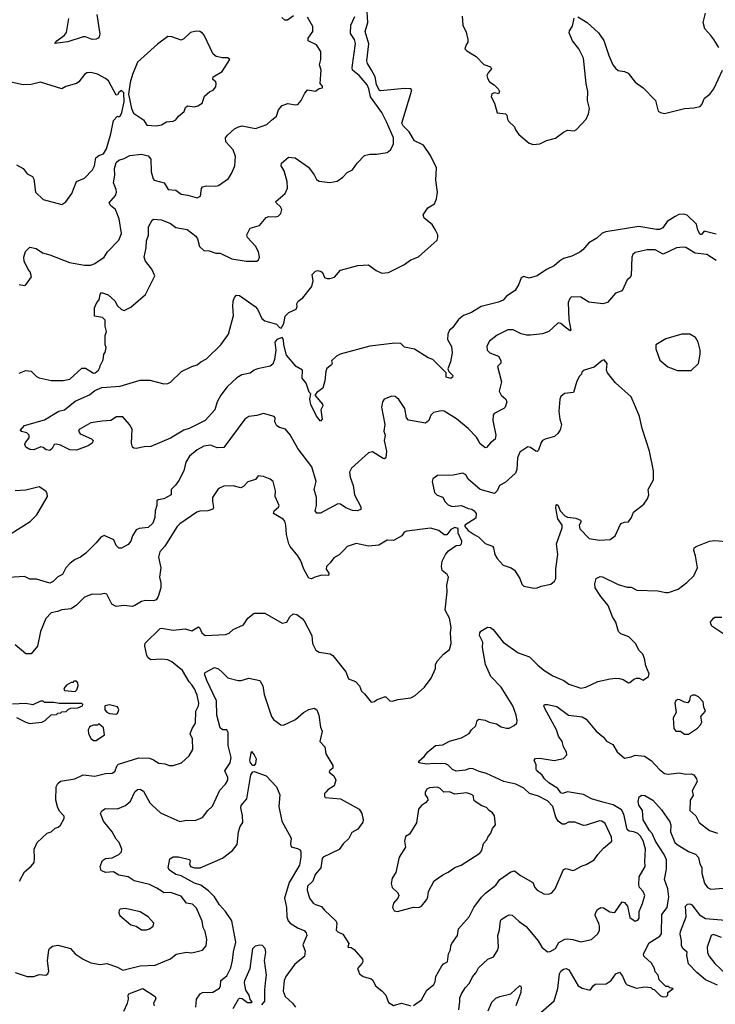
# Model space of a CAD drawing. Extents: x 1690054 to 1842981, y 782881 to 914114.
# Tile 365 of 656: x 1762528 to 1767768, y 854316 to 861735. Entities that reach past the tile are written whole.
import ezdxf

# ---------------------------------------------------------------- set-up
doc = ezdxf.new("R2010")
doc.units = 0

msp = doc.modelspace()

# ---------------------------------------------------------------- linework, layer by layer
at = {"layer": '0CON10XD'}
for points in [[(1767775, 860119.5), (1767713.3, 860135), (1767685, 860142.5), (1767665, 860117.5), (1767655, 860117.5), (1767635, 860150), (1767626.7, 860195), (1767555, 860261.1), (1767525, 860270.8), (1767493.5, 860266.5), (1767465, 860252.8), (1767406.4, 860213.6), (1767373.1, 860166.9), (1767346.2, 860155), (1767323.8, 860153.8), (1767192.1, 860177.9), (1766943.4, 860136.6), (1766915, 860126.2), (1766875, 860089.4), (1766815, 860054.6), (1766770.3, 859999.7), (1766747.1, 859982.9), (1766687.3, 859952.7), (1766625.5, 859935), (1766595, 859916.7), (1766555, 859880.4), (1766495, 859852.7), (1766425, 859804.5), (1766365, 859787.1), (1766325, 859800.8), (1766305, 859790), (1766287.7, 859742.3), (1766261.2, 859695), (1766195, 859651.5), (1766169, 859621), (1766135, 859605.9), (1766005, 859573.6), (1765930.6, 859529.4), (1765871.5, 859505), (1765834.4, 859475), (1765787.9, 859412.1), (1765766.7, 859395), (1765753.3, 859365), (1765750, 859325), (1765781.3, 859271.3), (1765785.6, 859225), (1765772.7, 859157.3), (1765752.5, 859105), (1765760, 859085), (1765790, 859055), (1765788.3, 859041.7), (1765775, 859032.5), (1765741.7, 859041.7), (1765740, 859075), (1765640, 859175), (1765605, 859186.2), (1765503.1, 859253.1), (1765427.5, 859267.5), (1765400, 859295), (1765355, 859297.1), (1765165.5, 859275.5), (1764942.5, 859215), (1764915, 859200), (1764877.5, 859165), (1764882.5, 859145), (1764877.5, 859135), (1764842.5, 859107.5), (1764834.4, 859085.6), (1764825.5, 859014.5), (1764810.6, 858959.4), (1764766.2, 858925), (1764750, 858905), (1764808.3, 858838.3), (1764812.5, 858825), (1764797.5, 858795), (1764806.7, 858725), (1764795, 858710), (1764765, 858746.7), (1764720, 858835), (1764713.3, 858875), (1764720, 858915), (1764708.3, 858928.3), (1764686, 858995), (1764656.2, 859035), (1764657.5, 859095), (1764611.1, 859121.1), (1764537.5, 859207.5), (1764517.5, 859285), (1764516.1, 859323.9), (1764505, 859340), (1764465, 859324), (1764450, 859305), (1764458.6, 859245), (1764446.2, 859173.8), (1764435, 859139.2), (1764415.4, 859124.6), (1764318.8, 859105), (1764294.7, 859095.3), (1764265, 859071.1), (1764201.2, 859058.8), (1764162.5, 859037.5), (1764092.1, 858967.9), (1764043.8, 858906.2), (1764014.7, 858855), (1763996.9, 858795), (1763925, 858715.9), (1763805, 858653.4), (1763765, 858640.8), (1763665, 858581.6), (1763515, 858519.2), (1763465, 858517.1), (1763404.3, 858504.3), (1763386.7, 858506.7), (1763376.9, 858515), (1763369.2, 858545), (1763375, 858650), (1763354.3, 858685), (1763305, 858741.4), (1763256.8, 858743.2), (1763215, 858714.3), (1763150.3, 858709.7), (1763065, 858696.7), (1762975, 858646.7), (1762970, 858635), (1762982.5, 858615), (1763067.7, 858577.7), (1763082.5, 858565), (1763073.3, 858545), (1763045, 858523.8), (1762955, 858490.8), (1762905, 858494.2), (1762835, 858530), (1762805, 858537.5), (1762787, 858533), (1762773.8, 858505), (1762755, 858490), (1762726.7, 858495), (1762705, 858512), (1762686.7, 858516.7), (1762635, 858494), (1762605, 858496.8), (1762575.3, 858515), (1762566.5, 858535), (1762570.8, 858549.2), (1762600, 858585), (1762598.8, 858605), (1762582.9, 858622.9), (1762541.7, 858631.7), (1762530.7, 858640.7), (1762565, 858677.5), (1762715, 858719.2), (1762823.3, 858785), (1762865, 858796), (1762945, 858860.6), (1763055, 858909.2), (1763095, 858941.4), (1763146.8, 858963.2), (1763285, 858972.5), (1763435, 859018.1), (1763509.5, 859019.5), (1763615, 858992), (1763645, 858994), (1763665, 859003.8), (1763746.4, 859083.6), (1763825, 859121.9), (1763865, 859133.6), (1763893.3, 859156.7), (1763935, 859178.8), (1764042.9, 859285), (1764100.4, 859365), (1764139.6, 859505), (1764133.6, 859573.6), (1764136.8, 859613.2), (1764145, 859640.8), (1764160.5, 859659.5), (1764185, 859655.6), (1764301.2, 859575), (1764318.8, 859555), (1764352.3, 859482.3), (1764375, 859466.7), (1764461.7, 859441.7), (1764485, 859416.7), (1764498.3, 859411.7), (1764517.8, 859445), (1764528.4, 859501.6), (1764555, 859528.6), (1764610, 859555), (1764618.8, 859575), (1764616.7, 859595), (1764626.7, 859615), (1764659.7, 859640.3), (1764727.5, 859725), (1764737.7, 859767.7), (1764731.2, 859815), (1764755, 859841.2), (1764775, 859846.2), (1764798.3, 859838.3), (1764809.2, 859829.2), (1764825, 859793.3), (1764845, 859783.8), (1764865, 859783.8), (1764900, 859795), (1764945, 859846.7), (1765075, 859883.3), (1765155, 859886.7), (1765213.8, 859845), (1765254.7, 859824.7), (1765305, 859830.9), (1765421.2, 859888.8), (1765475, 859926.5), (1765532.6, 859947.4), (1765672.5, 860075), (1765678.9, 860095), (1765676.7, 860115), (1765658.2, 860155), (1765635, 860191.4), (1765575, 860240), (1765566.7, 860265), (1765602.3, 860317.7), (1765651.7, 860348.3), (1765668.1, 860385), (1765674.6, 860435), (1765663.6, 860526.4), (1765668.8, 860618.8), (1765622.2, 860712.2), (1765568.7, 860788.7), (1765501.1, 860821.1), (1765461.1, 860891.1), (1765416.9, 860935), (1765406, 860955), (1765482.5, 861205), (1765473.3, 861213.3), (1765427.2, 861217.2), (1765245, 861198.5), (1765234.8, 861204.8), (1765215, 861247.3), (1765205.5, 861305), (1765175, 861359.1), (1765148.5, 861405), (1765144.1, 861424.1), (1765157.1, 861552.9), (1765131.6, 861645), (1765149.8, 861715), (1765146.5, 861795)], [(1763109.6, 861775), (1763130.9, 861625), (1763126.9, 861605), (1763118, 861595), (1763105, 861588.1), (1763075, 861586.2), (1763025, 861605.5), (1763005, 861606.2), (1762891.9, 861568.1), (1762792.5, 861555), (1762807.5, 861575), (1762865, 861618.8), (1762880.9, 861639.1), (1762897, 861743)], [(1767793.2, 861525), (1767756.9, 861586.9), (1767733.2, 861615), (1767689.2, 861665), (1767675.8, 861715), (1767693.3, 861785)], [(1762525, 859740), (1762565, 859732.5), (1762575, 859737.5), (1762617, 859797), (1762606.2, 859835), (1762592.1, 859852.1), (1762562.2, 859915), (1762559.6, 859945), (1762572.5, 859987.5), (1762605, 860021.2), (1762650.9, 860010.9), (1762699.5, 859979.5), (1762754.2, 859964.2), (1762903.3, 859905), (1763015, 859884.2), (1763065, 859884.2), (1763095, 859898), (1763163.2, 859946.8), (1763190, 859985), (1763275, 860072.5), (1763294.2, 860125), (1763276.5, 860235), (1763250.6, 860305), (1763211.2, 860335), (1763203.1, 860355), (1763248.8, 860411.2), (1763258.1, 860435), (1763256, 860455), (1763233.5, 860505), (1763244.7, 860564.7), (1763242.4, 860615), (1763255, 860658), (1763275, 860677.1), (1763315, 860690), (1763357.1, 860712.9), (1763445, 860720.6), (1763495, 860710), (1763516.7, 860685), (1763518.7, 860588.7), (1763532.2, 860535), (1763540, 860525), (1763617.5, 860505), (1763646.1, 860456.1), (1763705, 860450), (1763745, 860420), (1763795, 860413.8), (1763865, 860393.8), (1763890, 860405), (1763897, 860463), (1763903.9, 860476.1), (1763935, 860484.2), (1764005, 860481.5), (1764025, 860486.7), (1764102, 860538), (1764124.5, 860575.5), (1764148.6, 860635), (1764154.4, 860705), (1764136.9, 860755), (1764080, 860815), (1764078.1, 860845), (1764092.9, 860865), (1764145, 860912), (1764175, 860927.5), (1764205, 860935.6), (1764305, 860916), (1764390, 860945), (1764425, 860976.9), (1764462.2, 861007.8), (1764476.9, 861055), (1764505, 861088.6), (1764546.8, 861103.2), (1764605, 861092.5), (1764622.5, 861095), (1764648.8, 861125), (1764675, 861182.5), (1764695, 861207.5), (1764755, 861197.5), (1764783, 861217), (1764808.3, 861221.7), (1764810, 861235), (1764792.5, 861255), (1764800, 861355), (1764786.2, 861395), (1764795.8, 861435), (1764797.5, 861495), (1764765, 861546), (1764700, 861575), (1764700, 861595), (1764735.8, 861645), (1764736, 861685), (1764695.8, 861755)], [(1763883, 860027), (1763915, 859996.9), (1763955, 859992.9), (1764005, 859975.7), (1764037.5, 859975), (1764125, 859932.9), (1764235, 859914.7), (1764315, 859916.5), (1764326.7, 859925), (1764335.3, 859944.7), (1764327.9, 859985), (1764305, 860029.2), (1764242.9, 860095), (1764240, 860115), (1764265, 860163.8), (1764335, 860184.3), (1764385, 860244), (1764405, 860251.2), (1764455, 860248.8), (1764475, 860253.8), (1764495.6, 860275), (1764502.5, 860305), (1764492.5, 860325), (1764458.8, 860355), (1764456.2, 860365), (1764526.9, 860425), (1764545.6, 860465), (1764543.3, 860515), (1764520, 860595), (1764498, 860635), (1764501.2, 860655), (1764551.7, 860698.3), (1764603.2, 860693.2), (1764702.8, 860622.8), (1764747, 860567), (1764765, 860530), (1764785, 860518.5), (1764865, 860508.2), (1764920.6, 860519.4), (1764962.2, 860547.8), (1764995, 860582.9), (1765036.1, 860603.9), (1765070, 860655), (1765125, 860711.2), (1765165, 860722.5), (1765215, 860720.6), (1765295.5, 860734.5), (1765321.2, 860755), (1765344.1, 860795.9), (1765342.9, 860845), (1765291.9, 860965), (1765255, 861036.2), (1765171.6, 861155), (1765158, 861215), (1765144.8, 861244.8), (1765085.2, 861315.2), (1765034.6, 861355), (1765031.3, 861375), (1765058.7, 861555), (1765049.6, 861585), (1765019.7, 861630.3), (1765023.1, 861695), (1765051.3, 861758.7)], [(1764590.8, 861765), (1764545, 861731.5), (1764525, 861731.1), (1764501.4, 861751.4)], [(1765862, 861762), (1765865.7, 861695), (1765890.3, 861640.3), (1765903.8, 861585), (1765903.3, 861565), (1765890, 861545), (1765882, 861515), (1765895, 861501.2), (1765967.4, 861457.4), (1766025, 861397.5), (1766075, 861380), (1766082.5, 861365), (1766055.7, 861334.3), (1766048, 861315), (1766050.8, 861295), (1766068.1, 861268.1), (1766103.3, 861245), (1766133.3, 861215), (1766143.3, 861195), (1766135, 861177.5), (1766105, 861183.3), (1766085, 861176.7), (1766080, 861155), (1766104.2, 861105), (1766125, 861033.3), (1766186.7, 861025), (1766196.7, 861015), (1766203.3, 860985), (1766210.7, 860970.7), (1766255, 860927.5), (1766263.3, 860905), (1766289.1, 860869.1), (1766364.6, 860804.6), (1766395, 860795.5), (1766445, 860799.6), (1766495, 860824.3), (1766565, 860842.2), (1766625, 860887.5), (1766655, 860901.5), (1766705, 860898.1), (1766722.7, 860907.3), (1766794.5, 860985), (1766813.1, 861025), (1766819.5, 861065), (1766805.3, 861125), (1766807.9, 861195), (1766795.3, 861255.3), (1766775, 861446), (1766740.3, 861515), (1766691.5, 861575), (1766668.1, 861635), (1766668.3, 861651.7), (1766693, 861687), (1766705, 861747.5)], [(1766733, 861757), (1766803, 861713), (1766887.8, 861635), (1766929.1, 861579.1), (1766964.7, 861465), (1766996.8, 861395), (1767015, 861369.1), (1767035, 861352.7), (1767085, 861345.4), (1767111.7, 861331.7), (1767163.3, 861265), (1767225, 861222), (1767317, 861127), (1767338.6, 861045), (1767353.8, 861035), (1767385, 861027.8), (1767535, 861067.1), (1767605, 861070.6), (1767655, 861081.9), (1767666.9, 861095), (1767687.1, 861145), (1767727.8, 861175), (1767756.5, 861215), (1767820.9, 861355)], [(1763555, 860936.2), (1763595, 860943.8), (1763635, 860966.2), (1763685, 860970), (1763705, 860980), (1763725, 861007.5), (1763765.8, 861044.2), (1763777.7, 861072.3), (1763792.5, 861085), (1763845, 861077.5), (1763870, 861085), (1763902.5, 861105), (1763920.7, 861159.3), (1763960, 861195), (1763986.4, 861203.6), (1764005, 861230), (1764008.8, 861255), (1764005.8, 861265.8), (1763983.3, 861285), (1763986.2, 861305), (1764054.3, 861345), (1764110, 861435), (1764095, 861446.7), (1764055, 861446.7), (1764008.3, 861458.3), (1763984.3, 861474.3), (1763917.4, 861617.4), (1763905, 861633.8), (1763885, 861646), (1763857.5, 861647.5), (1763815, 861637.5), (1763765, 861590), (1763745, 861582), (1763675, 861605.8), (1763645, 861608), (1763565, 861550), (1763416.2, 861415), (1763377.9, 861322.1), (1763361.1, 861261.1), (1763348.1, 861175), (1763369.4, 861065), (1763385, 861030), (1763459.7, 860979.7), (1763485, 860940), (1763555, 860936.2)], [(1762505, 860642), (1762554.1, 860614.1), (1762584.7, 860574.7), (1762623.3, 860553.3), (1762633.5, 860533.5), (1762646, 860436), (1762705, 860379.4), (1762846.4, 860343.6), (1762875, 860362.5), (1762920, 860425), (1762955, 860516.2), (1763015, 860542), (1763076.2, 860603.8), (1763091.8, 860635), (1763102.7, 860695), (1763125, 860711.4), (1763160, 860725), (1763180.9, 860760.9), (1763215.2, 860874.8), (1763233.5, 860975), (1763265, 861007.5), (1763275, 861003.3), (1763285, 861007.5), (1763298, 861035), (1763316, 861115), (1763313.3, 861185), (1763295, 861202.5), (1763275, 861187.5), (1763265, 861170), (1763255, 861167.5), (1763196, 861275), (1763175, 861292.5), (1763115, 861324), (1763065, 861336.2), (1763035, 861333.8), (1763015, 861323.3), (1762972.7, 861267.3), (1762955, 861253.8), (1762875, 861231.2), (1762845, 861214), (1762685, 861263.1), (1762615, 861245.6), (1762555, 861243.1), (1762415, 861274.3)], [(1762525, 859072.5), (1762575, 859091.2), (1762615, 859086.7), (1762655, 859047.5), (1762675, 859036.7), (1762765, 859017.5), (1762855, 859017.5), (1762905, 859027.5), (1762995, 859110), (1763025, 859110), (1763063, 859083), (1763085, 859072.5), (1763096.4, 859073.6), (1763122.5, 859095), (1763132.5, 859115), (1763133, 859127), (1763157, 859173), (1763162.5, 859215), (1763171.7, 859228.3), (1763180, 859265), (1763172.5, 859285), (1763172.5, 859355), (1763182.5, 859385), (1763172.5, 859425), (1763171.7, 859471.7), (1763151.7, 859491.7), (1763091.7, 859501.7), (1763092.5, 859565), (1763110, 859605), (1763127, 859623), (1763134.2, 859665), (1763145, 859680), (1763195, 859661.5), (1763245, 859615.6), (1763265, 859578.6), (1763295, 859551.2), (1763313.8, 859543.8), (1763365, 859570), (1763475.8, 859664.2), (1763547.1, 859805), (1763524.2, 859854.2), (1763476.2, 859915), (1763466.1, 859946.1), (1763480.6, 860015), (1763482.4, 860067.6), (1763497.5, 860112.5), (1763498.1, 860175), (1763525, 860223.8), (1763535, 860231.2), (1763595, 860226.2), (1763665, 860200), (1763705, 860169.4), (1763788.8, 860155), (1763855, 860104.2), (1763866.2, 860085), (1763883, 860027)], [(1767775, 859920.6), (1767704, 859965), (1767615, 859975.2), (1767545, 860017.3), (1767525, 860021.8), (1767475, 860016.6), (1767375, 859967.7), (1767315, 859999.7), (1767255, 860001.5), (1767165, 859980.2), (1767147.1, 859965), (1767139.6, 859945), (1767135, 859806.7), (1767125, 859790), (1767104, 859775), (1767066.9, 859693.1), (1767016, 859674), (1766956, 859605), (1766920, 859595), (1766815, 859606.9), (1766755, 859643.8), (1766683.9, 859646.1), (1766672.5, 859635), (1766660, 859605), (1766665.7, 859475), (1766680, 859395), (1766675, 859390), (1766637.5, 859417.5), (1766605, 859445.8), (1766585, 859450.6), (1766514.3, 859385.7), (1766465, 859369.1), (1766375, 859357.1), (1766345, 859357.5), (1766305, 859368), (1766245, 859398.2), (1766205, 859398.5), (1766125, 859356.9), (1766067, 859313), (1766046, 859275), (1766050, 859245), (1766068.8, 859225), (1766135, 859198.8), (1766153.3, 859166.7), (1766152.5, 859147.5), (1766127, 859123), (1766157.1, 859005), (1766139.4, 858935), (1766153.6, 858905), (1766189.5, 858875), (1766197.9, 858855), (1766185, 858816.2), (1766175.4, 858804.6), (1766103, 858767), (1766093.5, 858755), (1766092.9, 858715), (1766114.3, 858605), (1766109.4, 858575), (1766073.9, 858546.1), (1766045, 858510.8), (1766035, 858509.2), (1765995, 858541.5), (1765983.4, 858563.4), (1765968.5, 858588.5), (1765906.2, 858655), (1765818.3, 858728.3), (1765725, 858784.4), (1765703.2, 858786.8), (1765644, 858775), (1765625.8, 858755), (1765610.8, 858715), (1765585, 858694.2), (1765457.3, 858717.3), (1765441.2, 858735), (1765430, 858805), (1765385, 858872.5), (1765357.5, 858895), (1765332.1, 858897.9), (1765273.8, 858875), (1765260.8, 858855), (1765252.5, 858815), (1765278.8, 858685), (1765272, 858635), (1765280, 858605), (1765273.6, 858565), (1765290, 858485), (1765285.7, 858434.3), (1765275, 858426.2), (1765265, 858428), (1765185, 858478.8), (1765155, 858472), (1765027.1, 858355), (1765013.5, 858325), (1765018.6, 858288.6), (1765040.5, 858225), (1765048.9, 858155), (1765098, 858065), (1765096.7, 858045), (1765070, 858035), (1765035, 858036.7), (1764985, 858056.9), (1764945.3, 858085.3), (1764925, 858087.3), (1764795, 858016), (1764767.3, 858017.3), (1764752.9, 858035), (1764764.4, 858075), (1764763.6, 858135), (1764745.5, 858195), (1764761.5, 858255), (1764729.6, 858365), (1764622.9, 858502.9), (1764565, 858608.1), (1764530.7, 858650.7), (1764485, 858662.9), (1764463.8, 858675), (1764450, 858705), (1764453.3, 858735), (1764446, 858746), (1764365, 858768), (1764315, 858752), (1764254.5, 858745.5), (1764223.8, 858725), (1764065, 858512.5), (1764015, 858508.9), (1763965, 858528.6), (1763915, 858521.9), (1763864.3, 858495), (1763808, 858445), (1763779.3, 858400.7), (1763764.3, 858335), (1763726.9, 858263.1), (1763702.4, 858227.6), (1763668.8, 858195), (1763670, 858155), (1763615, 858123.8), (1763572.3, 858117.7), (1763560.9, 858109.1), (1763561.5, 858075), (1763547.7, 858035), (1763546.2, 857985), (1763529.8, 857940.2), (1763495, 857908.6), (1763428.3, 857901.7), (1763405, 857890), (1763378.5, 857845), (1763364.2, 857805), (1763345, 857781.2), (1763295, 857753.3), (1763275, 857752.5), (1763255, 857772.5), (1763236.4, 857816.4), (1763165, 857849.2), (1763138, 857835), (1763105, 857793.8), (1763026, 857715), (1762986, 857684), (1762945, 857666.5), (1762909.1, 857640.9), (1762874.6, 857605.4), (1762851.2, 857555), (1762814.3, 857535.7), (1762779.3, 857500.7), (1762755, 857488.1), (1762655, 857518.1), (1762605, 857520), (1762565, 857538.2), (1762445, 857530.7)], [(1767585, 859091.2), (1767640, 859145), (1767652.9, 859215), (1767652.9, 859245), (1767639.2, 859305), (1767619.5, 859339.5), (1767575, 859364.2), (1767515, 859364.2), (1767395, 859330), (1767320, 859285), (1767320, 859255), (1767350.3, 859170.3), (1767409.4, 859119.4), (1767482, 859092), (1767585, 859091.2)], [(1766401.7, 857451.7), (1766425, 857453.3), (1766455, 857466.2), (1766528.3, 857481.7), (1766556.7, 857505), (1766566.2, 857525), (1766567.3, 857597.3), (1766582.8, 857705), (1766570.5, 857785), (1766613.3, 857905), (1766613.3, 857925), (1766581.2, 857975), (1766566, 858055), (1766570, 858080), (1766575, 858082.5), (1766585, 858073.3), (1766598.8, 858035), (1766635, 857996), (1766655, 857987.5), (1766718.3, 857978.3), (1766752.5, 857965), (1766757.5, 857955), (1766742.5, 857925), (1766748.3, 857898.3), (1766817.5, 857825), (1766896.1, 857813.9), (1766975, 857817.5), (1767012.5, 857845), (1767055, 857937.5), (1767085, 857950), (1767115, 857952.5), (1767137.5, 857985), (1767152.5, 858025), (1767230, 858085), (1767256.2, 858125), (1767266.7, 858155), (1767263.3, 858195), (1767301.2, 858268.8), (1767302.2, 858335), (1767272.9, 858485), (1767218.1, 858655), (1767196.5, 858745), (1767167.7, 858817.7), (1767132.8, 858892.8), (1767015, 858999.2), (1766956.7, 859075), (1766947.5, 859095), (1766952.5, 859145), (1766931.7, 859171.7), (1766915, 859167.5), (1766855, 859116.7), (1766780, 859095), (1766761.7, 859078.3), (1766760, 859065), (1766745, 859050), (1766725, 859010), (1766700, 858925), (1766630.7, 858919.3), (1766603.9, 858896.1), (1766596.2, 858875), (1766588.8, 858785), (1766596.2, 858725), (1766608.8, 858685), (1766600, 858645), (1766582.7, 858617.3), (1766556.7, 858595), (1766486.5, 858573.5), (1766466.4, 858563.6), (1766455, 858550), (1766435, 858492.5), (1766425, 858482.5), (1766415, 858483.3), (1766375, 858512), (1766355, 858516.2), (1766296.2, 858475), (1766277, 858433), (1766272.5, 858345), (1766261.7, 858318.3), (1766185, 858248.9), (1766143.1, 858225), (1766125, 858183.8), (1766105, 858163.8), (1765996.7, 858195), (1765905, 858273.3), (1765888.8, 858305), (1765865, 858317.1), (1765792.3, 858302.3), (1765675, 858301.2), (1765640.8, 858275), (1765635.7, 858255), (1765653, 858173), (1765671.7, 858151.7), (1765715, 858136.7), (1765731.2, 858105), (1765755, 858080), (1765785, 858066.7), (1765855, 858073.3), (1765905, 858052.5), (1765935, 858047.5), (1765952.5, 858035), (1765966.7, 858015), (1765965, 857980), (1765880, 857925), (1765880, 857915), (1765907, 857887), (1765952.5, 857855), (1765986.2, 857835), (1766035, 857788.8), (1766088.3, 857768.3), (1766096.4, 857756.4), (1766108.2, 857705), (1766125, 857675.7), (1766168.8, 857625), (1766230, 857605), (1766255, 857588), (1766296, 857525), (1766311.7, 857481.7), (1766325, 857466.7), (1766401.7, 857451.7)], [(1762527.3, 855242.7), (1762563.3, 855315), (1762614.2, 855355.8), (1762636.2, 855385), (1762640.8, 855415), (1762637.5, 855485), (1762660, 855535), (1762734.2, 855605.8), (1762764, 855616), (1762795, 855643.3), (1762818.3, 855651.7), (1762834.4, 855665.6), (1762862, 855715), (1762862.3, 855732.3), (1762853.5, 855743.5), (1762829.4, 855769.4), (1762815, 855796.2), (1762799.5, 855855), (1762802.5, 855955), (1762815, 855978.8), (1762835, 855996), (1762942.5, 856015), (1763005.7, 856045.7), (1763095, 856035.5), (1763175, 856054.3), (1763225, 856058), (1763245, 856070), (1763262, 856115), (1763271.2, 856125), (1763425, 856172.5), (1763505, 856169.2), (1763537, 856157), (1763575, 856132.5), (1763625, 856128), (1763655, 856116.2), (1763684.1, 856115.9), (1763747.5, 856135), (1763805, 856187.5), (1763833.3, 856235), (1763830, 856315), (1763813.1, 856355), (1763826.9, 856395), (1763852.7, 856435), (1763855.6, 856524.4), (1763875.5, 856564.5), (1763877.5, 856585), (1763865.3, 856645), (1763845, 856692.9), (1763825, 856722.1), (1763804.7, 856745), (1763755, 856831.9), (1763675, 856895.6), (1763645, 856911.9), (1763595, 856917.3), (1763515, 856912), (1763495, 856926.7), (1763485, 856943.3), (1763470, 857015), (1763473.2, 857036.8), (1763585, 857146.7), (1763595, 857150), (1763685, 857134.6), (1763775, 857144.4), (1763825, 857130), (1763875, 857159.2), (1763885, 857150), (1763900, 857115), (1763925, 857096), (1764077.7, 857102.3), (1764105, 857113.3), (1764135, 857138.8), (1764215, 857174), (1764247.5, 857225), (1764295, 857264), (1764375, 857262.5), (1764505, 857187.5), (1764540, 857195), (1764563.3, 857235), (1764587, 857257), (1764615, 857253.3), (1764655, 857224), (1764670.8, 857205), (1764727.5, 857095), (1764732.5, 857035), (1764758.1, 856985), (1764785, 856968.5), (1764866.4, 856956.4), (1764887.5, 856945), (1764985, 856820.8), (1765005, 856768.2), (1765058, 856748), (1765088, 856715), (1765102.5, 856675), (1765125.9, 856655.9), (1765175, 856592.5), (1765201.7, 856598.3), (1765215, 856610), (1765275, 856632.5), (1765285, 856632.5), (1765315, 856603.3), (1765335, 856600), (1765376.7, 856613.3), (1765475, 856624), (1765507.9, 856642.1), (1765576.2, 856705), (1765627.6, 856772.4), (1765659.4, 856845), (1765660, 856875), (1765674.2, 856905), (1765720, 856955), (1765765, 856990), (1765779.4, 857035), (1765773.6, 857116.4), (1765778.7, 857155), (1765766, 857226), (1765733.3, 857285), (1765748.8, 857425), (1765744.4, 857475), (1765757.5, 857535), (1765748, 857555), (1765711.2, 857585), (1765704.2, 857615), (1765710, 857655), (1765735.8, 857704.2), (1765758.3, 857731.7), (1765815, 857773.3), (1765845, 857776.2), (1765856.2, 857785), (1765858.8, 857805), (1765830, 857865), (1765830, 857900), (1765805, 857907.5), (1765775, 857892.5), (1765745, 857852.5), (1765725, 857852.5), (1765685, 857886.7), (1765623, 857903), (1765445, 857880), (1765425, 857872.5), (1765407.5, 857845), (1765345, 857810.8), (1765295, 857812.5), (1765233.3, 857775), (1765155, 857769.1), (1765063.2, 857786.8), (1764995, 857766), (1764975, 857743.8), (1764935, 857702.5), (1764895, 857680.8), (1764867.8, 857642.2), (1764839.2, 857615), (1764836.2, 857595), (1764856.2, 857565), (1764853, 857547), (1764805, 857548.8), (1764750, 857535), (1764725, 857522.5), (1764705, 857527.5), (1764667.1, 857595), (1764646.4, 857656.4), (1764622.5, 857695), (1764564.3, 857765), (1764555.7, 857785), (1764537.8, 857855), (1764533.5, 857925), (1764525, 857956), (1764511.5, 857971.5), (1764438.8, 858015), (1764443.8, 858035), (1764477.7, 858062.3), (1764483.3, 858075), (1764453.2, 858143.2), (1764454.2, 858185), (1764437.5, 858255), (1764413.6, 858273.6), (1764365, 858292.5), (1764325, 858297.5), (1764305, 858270), (1764246.4, 858253.6), (1764215, 858216.7), (1764195, 858208), (1764135, 858222), (1764065, 858220), (1764032.5, 858205), (1764020, 858195), (1763981.2, 858135), (1763979.2, 858105), (1763988.3, 858058.3), (1763982.3, 858047.7), (1763946.2, 858033.8), (1763885, 858031.5), (1763862, 858025), (1763733.6, 857936.4), (1763714.6, 857915.4), (1763621.9, 857768.1), (1763584, 857726), (1763572.5, 857685), (1763591.4, 857605), (1763581.4, 857535), (1763590.7, 857490.7), (1763590, 857455), (1763571.4, 857388.6), (1763555.8, 857364.2), (1763535, 857356), (1763475, 857358.8), (1763445, 857351.2), (1763395, 857320), (1763375, 857314), (1763315, 857320), (1763255, 857313.1), (1763221.5, 857331.5), (1763183.3, 857405), (1763165, 857410), (1763135, 857403.8), (1763075, 857405.8), (1763015, 857382.5), (1762955, 857324), (1762915, 857295.8), (1762845, 857287.5), (1762813.6, 857276.4), (1762765, 857265.6), (1762726.1, 857223.9), (1762685.9, 857125), (1762663, 857015), (1762615, 856955.5), (1762575, 856957.1), (1762495, 857023.5)], [(1762465, 857862.5), (1762607.4, 857952.6), (1762656, 858005), (1762737.7, 858142.3), (1762736.2, 858165), (1762725, 858182.5), (1762675, 858215.6), (1762575, 858188.9), (1762495, 858185.6)], [(1765495, 854306), (1765555, 854349.2), (1765595, 854423.3), (1765646.7, 854465), (1765657.5, 854485), (1765663.3, 854525), (1765707.3, 854605), (1765720.6, 854619.4), (1765750, 854635), (1765758.6, 854695), (1765772, 854725), (1765776.7, 854755), (1765783.8, 854775), (1765826.2, 854835), (1765832.5, 854885), (1765913.3, 854975), (1765948.6, 855045), (1766006.3, 855123.7), (1766036, 855154), (1766115, 855213.8), (1766145, 855257.1), (1766228.8, 855315), (1766255, 855322.5), (1766301.2, 855285), (1766393, 855233), (1766408.8, 855195), (1766426.2, 855175), (1766475, 855148.1), (1766515, 855145.8), (1766536.7, 855155), (1766561.2, 855185), (1766625, 855332.5), (1766645, 855340), (1766693.9, 855323.9), (1766705, 855326), (1766765, 855358.8), (1766795, 855368), (1766856.2, 855405), (1766882, 855445), (1766925, 855492), (1766988.8, 855545), (1766987.1, 855575), (1766938.3, 855678.3), (1766914, 855695), (1766895, 855699.2), (1766795.4, 855665.4), (1766775, 855663.6), (1766710.9, 855689.1), (1766662.3, 855687.7), (1766635, 855674), (1766615, 855672.5), (1766584.2, 855695), (1766567.8, 855725), (1766544.4, 855805), (1766505, 855849.1), (1766435.2, 855885.2), (1766367.8, 855905), (1766325, 855943.5), (1766265, 855975.4), (1766175, 855993.4), (1766045.2, 856055.2), (1765989.7, 856069.7), (1765945, 856090.4), (1765915, 856093.6), (1765885, 856080.5), (1765815, 856073.1), (1765789.4, 856085), (1765755, 856118.5), (1765736.7, 856126.7), (1765645, 856130.8), (1765595, 856124.5), (1765534, 856134), (1765535, 856147.5), (1765575, 856183.8), (1765601.3, 856218.7), (1765660, 856265), (1765715, 856270.9), (1765765, 856297.3), (1765855, 856324.4), (1765913, 856357), (1765931.2, 856385), (1765963.1, 856415), (1765974.6, 856455.4), (1765985.8, 856464.2), (1766035, 856458), (1766065, 856442), (1766119.7, 856429.7), (1766155, 856407.5), (1766195, 856397.5), (1766215, 856397.5), (1766253.6, 856416.4), (1766272.5, 856435), (1766276.2, 856455), (1766268.8, 856495), (1766242.9, 856565), (1766155, 856704.4), (1766075.8, 856785), (1766036.9, 856875), (1766014.2, 857005), (1766015.7, 857045), (1765992, 857095), (1765993.8, 857115), (1766002.3, 857127.7), (1766052.7, 857157.3), (1766075, 857156), (1766095, 857140), (1766168.8, 857045), (1766284, 856965), (1766369.2, 856935), (1766431.1, 856871.1), (1766475, 856832.9), (1766545, 856791.9), (1766626.2, 856755), (1766665, 856726.9), (1766755, 856696.9), (1766792.5, 856705), (1766883, 856747), (1766975, 856768), (1767015.7, 856774.3), (1767045, 856771.1), (1767072.9, 856762.9), (1767115, 856738.8), (1767125, 856740), (1767155, 856766.7), (1767175, 856773.3), (1767195, 856773.3), (1767225, 856757.5), (1767263.6, 856786.4), (1767270, 856805), (1767245.4, 856865.4), (1767235, 856922.5), (1767222.5, 856955), (1767195, 856982.5), (1767165.8, 857035), (1767115.9, 857085.9), (1767055, 857108), (1767038, 857125), (1767017.5, 857195), (1766993.8, 857235), (1766959.8, 857319.8), (1766905, 857388.8), (1766863.8, 857455), (1766860, 857485), (1766870, 857525), (1766900.9, 857539.1), (1766917.8, 857537.8), (1767035, 857478), (1767105, 857460), (1767135, 857459.2), (1767177.3, 857437.3), (1767335, 857432.5), (1767395, 857418), (1767415, 857419.2), (1767488.8, 857445), (1767553.3, 857495), (1767605.5, 857545), (1767632.5, 857605), (1767619.3, 857695), (1767606.7, 857735), (1767609.7, 857755), (1767623.7, 857766.3), (1767724, 857806), (1767765, 857811.3), (1767847.6, 857802.4)], [(1767832.5, 857105), (1767742.5, 857165), (1767733, 857183), (1767732.5, 857195), (1767753.6, 857226.4), (1767765, 857232.5), (1767816.4, 857233.6)], [(1762494.5, 854554.5), (1762584.2, 854524.2), (1762635, 854524.6), (1762675, 854540.9), (1762725, 854534.6), (1762740, 854545), (1762747.1, 854565), (1762737.9, 854642.1), (1762746.7, 854725), (1762753.6, 854736.4), (1762775, 854752.5), (1762815, 854761.2), (1762882.9, 854742.9), (1762911.2, 854735), (1762945, 854696), (1763005, 854656.2), (1763065, 854628.8), (1763135, 854616.2), (1763185, 854624), (1763265, 854595.8), (1763305, 854573.1), (1763435, 854606.7), (1763549.2, 854610.8), (1763665, 854658.8), (1763707.7, 854692.3), (1763785, 854707.5), (1763825.9, 854704.1), (1763905, 854722.5), (1763932.5, 854755), (1763937.5, 854805), (1763924, 854865), (1763910, 854895), (1763903.2, 854943.2), (1763858.9, 855038.9), (1763830, 855070), (1763785, 855076.7), (1763745, 855129.6), (1763665, 855158.8), (1763615, 855156.7), (1763602.2, 855165), (1763562, 855192), (1763505, 855217.4), (1763390, 855245), (1763345, 855276.9), (1763275, 855288.2), (1763235, 855314.2), (1763175, 855310), (1763142.9, 855322.9), (1763134, 855355), (1763151.7, 855398.3), (1763175.6, 855414.4), (1763225, 855419.2), (1763275, 855444), (1763293.8, 855465), (1763297.5, 855485), (1763276.7, 855535), (1763255, 855560), (1763225, 855614.2), (1763158.1, 855695), (1763137.7, 855752.3), (1763147.3, 855772.7), (1763175, 855790), (1763265, 855789.4), (1763325.4, 855814.6), (1763363.1, 855846.9), (1763395, 855917.5), (1763415, 855934.2), (1763435, 855935.7), (1763461.7, 855921.7), (1763509.2, 855835), (1763526, 855815), (1763587.7, 855757.7), (1763643.1, 855733.1), (1763733.1, 855693.1), (1763785, 855702.2), (1763848.9, 855701.1), (1763905, 855722.5), (1763945, 855776), (1763980.6, 855809.4), (1764035, 855930), (1764078, 855975), (1764095.7, 856005), (1764095.8, 856025), (1764073.1, 856075), (1764113.1, 856135), (1764120.9, 856175), (1764097.6, 856265), (1764097.9, 856365), (1764088, 856385), (1764054.5, 856384.5), (1764038.2, 856398.2), (1764011.8, 856495), (1764011.7, 856601.7), (1763938.1, 856755), (1763920, 856805), (1763924.2, 856815.8), (1763995, 856854), (1764025, 856844.2), (1764055, 856817.1), (1764095, 856776), (1764174.5, 856754.5), (1764195.4, 856754.6), (1764255, 856774.3), (1764335.7, 856755.7), (1764359.4, 856715), (1764370, 856650), (1764424.4, 856484.4), (1764440.7, 856460.7), (1764495, 856421.9), (1764515, 856419.5), (1764605, 856461.1), (1764665, 856513.8), (1764705, 856536), (1764745, 856546), (1764766.7, 856535), (1764780.8, 856495), (1764793.6, 856403.6), (1764806.7, 856375), (1764788, 856295), (1764825.7, 856255.7), (1764834.1, 856204.1), (1764886.2, 856115), (1764885.9, 856094.1), (1764862.5, 856075), (1764860, 856065), (1764895, 856036.7), (1764908.8, 856005), (1764897.1, 855962.9), (1764848.6, 855931.4), (1764833.3, 855915), (1764823, 855903), (1764823, 855883), (1764830, 855875), (1764943.9, 855863.9), (1765086.2, 855785), (1765104.2, 855754.2), (1765114.4, 855705), (1765112.1, 855687.9), (1765074, 855635), (1765030, 855610), (1765007.5, 855565), (1764964.8, 855525.2), (1764935, 855481.8), (1764815, 855425.3), (1764805.4, 855415), (1764796.9, 855345), (1764754.4, 855295), (1764735.6, 855244.4), (1764695.7, 855205), (1764694.4, 855175), (1764711.1, 855115), (1764738.5, 855078.5), (1764755, 855067.3), (1764802.4, 855052.4), (1764824, 855025), (1764912.3, 854942.3), (1764916.2, 854925), (1764911.2, 854875), (1764925, 854861.2), (1764963.3, 854845), (1765007.5, 854775), (1765000, 854745), (1765025, 854742.5), (1765047.7, 854727.7), (1765110, 854655), (1765113.3, 854635), (1765107.5, 854625), (1765072.5, 854585), (1765088.8, 854545), (1765114.1, 854524.1), (1765175, 854506.7), (1765187.7, 854497.7), (1765209.2, 854455), (1765257, 854417), (1765285.5, 854385.5), (1765305, 854328.8), (1765345, 854306.7), (1765405, 854323.8), (1765475, 854302.9)], [(1762945, 856672.5), (1762957.5, 856685), (1762967.5, 856715), (1762967, 856737), (1762955, 856750), (1762935, 856750), (1762928.3, 856741.7), (1762915, 856740), (1762880.7, 856719.3), (1762860, 856695), (1762865, 856680), (1762945, 856672.5)], [(1762605, 856432.5), (1762625, 856433.3), (1762695, 856442.5), (1762720, 856455), (1762765, 856497.5), (1762805, 856500), (1762815, 856510), (1762837, 856513), (1762845, 856520), (1762877, 856523), (1762895, 856540), (1762913, 856547), (1762965, 856550), (1763000, 856565), (1763002.5, 856575), (1762995, 856582.5), (1762825, 856582.5), (1762785, 856590), (1762715, 856590), (1762705, 856600), (1762685, 856600), (1762627.5, 856572.5), (1762575, 856583.3), (1762473, 856577)], [(1767535, 856351.9), (1767565, 856352.2), (1767633, 856397), (1767658.8, 856425), (1767666.2, 856445), (1767660, 856485), (1767693.8, 856525), (1767682, 856555), (1767676.2, 856595), (1767642.4, 856632.4), (1767615.5, 856645.5), (1767595.8, 856644.2), (1767577.5, 856635), (1767572.5, 856605), (1767561.7, 856588.3), (1767535, 856592.5), (1767500.8, 856610.8), (1767485, 856612.5), (1767470.8, 856605), (1767462.9, 856585), (1767474, 856515), (1767449.2, 856475), (1767456.2, 856395), (1767470, 856375), (1767505, 856373.8), (1767535, 856351.9)], [(1763255, 856502.5), (1763265, 856507.5), (1763273.6, 856533.6), (1763265, 856557.5), (1763205, 856571.2), (1763170, 856565), (1763170, 856535), (1763185, 856517.5), (1763205, 856507.5), (1763255, 856502.5)], [(1765836.9, 854275), (1765844.4, 854335.6), (1765843.3, 854365), (1765855.5, 854395), (1765886.5, 854443.5), (1765916.5, 854475), (1765937.7, 854522.3), (1765965.8, 854555), (1765985, 854590), (1766054, 854655), (1766097, 854673), (1766128.3, 854721.7), (1766134.1, 854745.9), (1766129.1, 854835), (1766142.4, 854877.6), (1766149.6, 854945), (1766155, 854955.5), (1766195, 854980.3), (1766215, 854989.3), (1766237.3, 854987.3), (1766289.5, 854939.5), (1766343.1, 854903.1), (1766434.5, 854794.5), (1766460.6, 854745), (1766505, 854710.6), (1766525, 854713.1), (1766563.3, 854735), (1766588.5, 854781.5), (1766635, 854805.5), (1766655, 854809.4), (1766695, 854804.5), (1766755, 854785.4), (1766835, 854803.1), (1766883.3, 854846.7), (1766894.4, 854875), (1766894.4, 854905.6), (1766891.1, 854925), (1766862.5, 854985), (1766865, 855002.5), (1766880, 855030), (1766905, 855044), (1766925, 855042.5), (1766973, 855013), (1767005, 855008.1), (1767015.6, 855015), (1767065, 855088.8), (1767085, 855084), (1767106.4, 855056.4), (1767125, 854970), (1767165, 854942.9), (1767185, 854948.9), (1767195.5, 854965), (1767194.4, 855015), (1767220, 855075), (1767235.7, 855135), (1767224.4, 855165), (1767197.5, 855195), (1767190.6, 855215), (1767194.4, 855275), (1767240.5, 855355), (1767236.7, 855395), (1767241.5, 855485), (1767225, 855547.1), (1767205, 855583.1), (1767185, 855603.5), (1767155, 855615.8), (1767120, 855620), (1767105, 855632.5), (1767078.1, 855748.1), (1767061.9, 855781.9), (1766998.8, 855818.8), (1766919.9, 855839.9), (1766835, 855863.2), (1766775, 855896.2), (1766655, 855917.2), (1766616, 855904), (1766605, 855908.2), (1766581.3, 855941.3), (1766515, 855984.5), (1766480.5, 856015), (1766463, 856043), (1766422.5, 856075), (1766417.5, 856085), (1766419.3, 856119.3), (1766402.5, 856155), (1766412.5, 856167.5), (1766445, 856170.6), (1766555, 856153.9), (1766625, 856168.6), (1766648.6, 856195), (1766646.9, 856215), (1766624.6, 856255), (1766614.5, 856295), (1766586.6, 856336.6), (1766570.8, 856385), (1766484.3, 856545), (1766476.7, 856565), (1766480, 856575), (1766505, 856576), (1766575, 856560), (1766662.5, 856495), (1766765, 856482), (1766796.2, 856465), (1766869.4, 856375), (1766925, 856328.5), (1766949.4, 856299.4), (1766995, 856273.1), (1767028.9, 856218.9), (1767085, 856170.5), (1767135, 856179.2), (1767165, 856193.3), (1767235, 856186.2), (1767285, 856154), (1767347.1, 856085), (1767385, 856054.2), (1767415, 856050.8), (1767495, 856060), (1767545, 856050), (1767585, 856052.9), (1767605, 856044), (1767625.8, 856015), (1767632, 855995), (1767593.5, 855925), (1767601.3, 855888.7), (1767577.5, 855855), (1767576.8, 855775), (1767621.1, 855735), (1767645, 855686.7), (1767725, 855626.2), (1767784.4, 855604.4)], [(1762505, 856477.5), (1762575, 856442.5), (1762605, 856432.5)], [(1763105, 856303.3), (1763167.5, 856345), (1763158.3, 856398.3), (1763125, 856430), (1763115, 856420), (1763085, 856420), (1763065, 856412.5), (1763053.3, 856405), (1763043.3, 856385), (1763047.5, 856355), (1763067.5, 856315), (1763085, 856303.3), (1763105, 856303.3)], [(1764285, 856114.2), (1764265.7, 856135), (1764261.5, 856155), (1764275, 856220), (1764295, 856196.7), (1764308.9, 856165), (1764305, 856130), (1764295, 856116), (1764285, 856114.2)], [(1763854, 854295), (1763860.8, 854355), (1763887.5, 854395), (1763905.7, 854405.7), (1763982.4, 854407.6), (1764032, 854438), (1764041.1, 854455), (1764043.8, 854496.2), (1764089.5, 854530.5), (1764119, 854591), (1764132.2, 854645), (1764137.9, 854712.1), (1764157.1, 854785), (1764125, 854945.8), (1764079.5, 855015), (1764033.4, 855065), (1763995.2, 855125.2), (1763950, 855170), (1763892.6, 855212.6), (1763845, 855227.5), (1763745, 855284.5), (1763703.8, 855295), (1763655.9, 855325.9), (1763646.7, 855345), (1763659.3, 855410.7), (1763685, 855426.7), (1763725, 855427.5), (1763807.5, 855407.5), (1763811.2, 855395), (1763806.1, 855373.9), (1763815, 855352.9), (1763845.5, 855344.5), (1763886.8, 855343.2), (1764055, 855415.8), (1764132, 855475), (1764165, 855520), (1764175.7, 855615), (1764190, 855655), (1764209.4, 855685), (1764207.1, 855735), (1764194.5, 855795), (1764197.2, 855812.8), (1764238.2, 855865), (1764268.2, 856045), (1764283.6, 856066.4), (1764295, 856070.9), (1764385, 856036.7), (1764463.6, 855953.6), (1764486.9, 855895), (1764478.9, 855805), (1764503.1, 855695), (1764573.6, 855566.4)], [(1765375, 855014.5), (1765495, 855046.9), (1765535, 855044.3), (1765553.7, 855056.3), (1765594.3, 855105), (1765602.5, 855125), (1765606.2, 855165), (1765650, 855245), (1765715, 855292.5), (1765755, 855311.4), (1765805, 855345.8), (1765853.3, 855365), (1765995, 855453.8), (1766008.6, 855475), (1766021.7, 855528.3), (1766045.8, 855554.2), (1766053.9, 855576.1), (1766076.7, 855605), (1766089.3, 855640.7), (1766111.7, 855668.3), (1766103.8, 855735), (1766088.3, 855758.3), (1766063.3, 855775), (1766045, 855797.5), (1766005, 855812.5), (1765957, 855847), (1765950, 855855), (1765947.5, 855885), (1765937.5, 855895), (1765895, 855908), (1765805, 855900), (1765765, 855916.2), (1765724.1, 855914.1), (1765695, 855942.5), (1765675, 855951.2), (1765615, 855947.5), (1765595, 855936.2), (1765581.2, 855915), (1765583.3, 855895), (1765600.7, 855870.7), (1765603.3, 855855), (1765585, 855833.3), (1765555, 855813.8), (1765532.5, 855785), (1765517.7, 855682.3), (1765465, 855597.5), (1765435, 855580), (1765426.7, 855545), (1765435, 855500), (1765386, 855425), (1765361.7, 855308.3), (1765332.5, 855265), (1765326.7, 855225), (1765333.3, 855195), (1765375.9, 855155.9), (1765383.3, 855135), (1765376.7, 855115), (1765343.1, 855076.9), (1765335.8, 855045), (1765350, 855020), (1765375, 855014.5)], [(1766432.7, 854237.3), (1766555, 854341.2), (1766581.5, 854435), (1766593.5, 854545), (1766605, 854565.7), (1766625, 854580), (1766645, 854584.2), (1766664.4, 854574.4), (1766735, 854453.8), (1766765, 854436.2), (1766815, 854423.8), (1766827.5, 854425), (1766846.7, 854455), (1766862.7, 854467.3), (1766945, 854470), (1766984.6, 854495.4), (1767018, 854545), (1767045, 854558.8), (1767068.3, 854528.3), (1767092.5, 854475), (1767105, 854462.9), (1767175, 854437.1), (1767236.4, 854446.4), (1767281.7, 854441.7), (1767295, 854430), (1767308.3, 854428.3), (1767355, 854380), (1767375, 854372.5), (1767400, 854375), (1767410, 854385), (1767410, 854405), (1767450, 854435), (1767425, 854440), (1767415, 854450), (1767395, 854450), (1767345, 854500), (1767337.5, 854535), (1767315, 854560), (1767310, 854585), (1767286.2, 854625), (1767228.3, 854678.3), (1767227.5, 854695), (1767270.6, 854779.4), (1767350.3, 854829.7), (1767363, 854847), (1767365, 854992.5), (1767404.6, 855045.4), (1767417.4, 855125), (1767411.2, 855185), (1767385.2, 855255), (1767399.3, 855335), (1767400, 855405), (1767382.9, 855445), (1767317.9, 855545), (1767292.4, 855602.4), (1767273, 855625), (1767224.2, 855705), (1767220, 855775), (1767191.1, 855815), (1767187.8, 855845), (1767195, 855880), (1767215, 855892), (1767237.9, 855887.9), (1767296, 855855), (1767361.9, 855781.9), (1767425, 855690), (1767431.9, 855665), (1767431.2, 855615), (1767463.1, 855535), (1767479.4, 855519.4), (1767565, 855468.2), (1767617.6, 855447.6), (1767642.3, 855422.3), (1767651.8, 855375), (1767666.9, 855346.9), (1767665.6, 855305), (1767687.6, 855227.6), (1767708, 855195), (1767735, 855182.5), (1767829.3, 855190.7)], [(1764573.6, 855566.4), (1764567.5, 855525), (1764571.7, 855501.7), (1764620.5, 855490.5), (1764640, 855480), (1764645.7, 855465.7), (1764645.4, 855425), (1764636.2, 855365), (1764557.1, 855232.9), (1764523.6, 855115), (1764538.8, 855045), (1764540.4, 854975), (1764550, 854945), (1764565, 854926.7), (1764625, 854889.6), (1764671, 854871), (1764687.1, 854855), (1764691.8, 854835), (1764662, 854765), (1764679.2, 854715), (1764674.2, 854675), (1764601.3, 854618.7), (1764533.3, 854525), (1764519.3, 854495), (1764511.8, 854415), (1764528, 854375), (1764582.1, 854325), (1764605.5, 854295)], [(1763483.9, 854876.1), (1763505, 854884), (1763534, 854905), (1763537.4, 854927.4), (1763496, 854975), (1763435, 855013.3), (1763325, 855038.8), (1763285, 855033.8), (1763276.2, 855025), (1763274.3, 855005), (1763282.9, 854985), (1763365, 854913.3), (1763405, 854903.8), (1763445, 854878), (1763483.9, 854876.1)], [(1767785, 854460.6), (1767695, 854501.2), (1767628, 854555), (1767565, 854621.2), (1767552.3, 854682.3), (1767555, 854707.5), (1767525, 854734), (1767512.5, 854755), (1767512.9, 854795), (1767503.8, 854845), (1767505.5, 854865), (1767548.8, 854975), (1767544.2, 855055), (1767558.6, 855071.4), (1767575, 855072.6), (1767590, 855065), (1767648.9, 854988.9), (1767692.7, 854962.7), (1767905, 854944.8)], [(1767815, 854820), (1767755, 854841.2), (1767737.5, 854835), (1767730.7, 854819.3), (1767705.6, 854745), (1767710, 854705), (1767720.2, 854680.2), (1767763.5, 854623.5), (1767955, 854441.2)], [(1764135.8, 854284.2), (1764175, 854354.4), (1764185, 854360.9), (1764205, 854358.5), (1764245, 854328.8), (1764275, 854330), (1764280, 854335), (1764265, 854352.5), (1764255.4, 854385), (1764232.4, 854422.4), (1764222, 854478), (1764224.4, 854495.6), (1764264.5, 854585), (1764284.4, 854735), (1764305, 854756), (1764335, 854764), (1764355, 854760.8), (1764375, 854737.5), (1764379.1, 854705), (1764370.4, 854645), (1764383.9, 854535), (1764380.2, 854499.8), (1764370.9, 854425), (1764371.4, 854338.6), (1764348.9, 854311.1)], [(1763311.4, 854265), (1763341.1, 854325), (1763348.1, 854355), (1763344, 854385), (1763350, 854395), (1763455, 854434.4), (1763549.2, 854375), (1763553.9, 854356.1), (1763536.2, 854325), (1763540.8, 854305)], [(1766055.8, 854265.8), (1766085, 854331.2), (1766115, 854362), (1766145, 854375.7), (1766227.5, 854395), (1766292.5, 854455), (1766300, 854455), (1766306.2, 854445), (1766303.8, 854405), (1766265.5, 854305)]]:
    msp.add_lwpolyline(points, dxfattribs=at)

doc.saveas('drawing.dxf')
